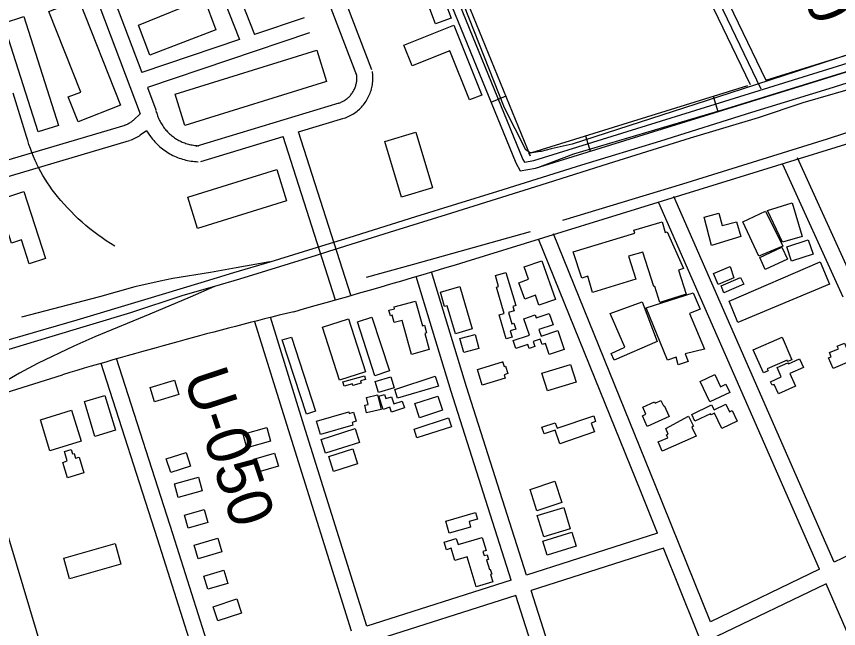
# Model space of a CAD drawing. Extents: x 3651524 to 3689615, y 505651 to 531377.
# Drawn here: x 3677602 to 3679138, y 513904 to 515048 of the extents above; entities that cross this region are included whole.
import ezdxf

# ---------------------------------------------------------------- set-up
doc = ezdxf.new("R2010")
doc.units = 0
for name, color, linetype in [('V-BLDG-OTLN', 7, 'Continuous'), ('V-RAIL-TRAK', 7, 'Continuous'), ('V-RIVR-RANG-IDEN', 7, 'Continuous'), ('V-ROAD-CNTR', 7, 'Continuous'), ('V-SITE-VEGE', 7, 'Continuous'), ('V-TOPO-SHOR', 7, 'Continuous')]:
    doc.layers.add(name, color=color, linetype=linetype)

msp = doc.modelspace()

# ---------------------------------------------------------------- linework, layer by layer
at = {"layer": 'V-BLDG-OTLN'}
for points in [[(3677719.17, 515079.183), (3677797.089, 514882.043), (3677717.763, 514850.688), (3677699.321, 514897.354), (3677722.484, 514906.508), (3677663.008, 515056.987)], [(3677974.972, 515022.507), (3677851.705, 514975.446), (3677830.277, 515031.569), (3677952.946, 515081.915)], [(3678399.659, 515082.958), (3678414.083, 515044.728), (3678384.957, 515033.738), (3678370.531, 515071.968)], [(3677616.463, 515047.499), (3677681.178, 514844.028), (3677643.288, 514831.977), (3677578.573, 515035.446)], [(3678419.103, 515031.545), (3678471.282, 514900.987), (3678448.596, 514891.92), (3678412.007, 514983.47), (3678341.478, 514955.283), (3678325.888, 514994.29)], [(3678181.547, 514926.134), (3677916.874, 514844.106), (3677898.725, 514902.668), (3678163.4, 514984.699)], [(3678348.298, 514831.65), (3678379.306, 514727.644), (3678321.291, 514710.349), (3678290.282, 514814.352)], [(3677922.498, 514710.398), (3678088.415, 514761.985), (3678106.621, 514703.435), (3677940.703, 514651.848)], [(3677616.236, 514720.669), (3677656.719, 514595.546), (3677626.388, 514585.732), (3677612.023, 514630.135), (3677593.083, 514624.007), (3677566.969, 514704.729)], [(3679051.159, 514699.771), (3679069.636, 514636.873), (3679032.754, 514626.035), (3679005.198, 514685.447)], [(3678955.108, 514636.57), (3678900.227, 514619.731), (3678886.467, 514672.784), (3678914.113, 514680.313), (3678920.488, 514656.898), (3678946.809, 514663.8)], [(3679001.182, 514684.181), (3679033.825, 514618.828), (3678988.668, 514599.607), (3678959.118, 514664.023)], [(3678642.319, 514608.192), (3678756.982, 514643.117), (3678755.42, 514648.354), (3678808.045, 514664.121), (3678813.986, 514644.274), (3678817.492, 514645.333), (3678847.76, 514576.79), (3678838.833, 514573.833), (3678853.171, 514528.761), (3678804.08, 514513.157), (3678794.37, 514543.062), (3678792.597, 514543.089), (3678772.363, 514607.349), (3678745.606, 514599.808), (3678759.096, 514556.968), (3678678.333, 514532.128), (3678669.518, 514562.461), (3678657.914, 514558.66)], [(3679089.946, 514603.685), (3679049.777, 514590.596), (3679041.056, 514617.275), (3679081.093, 514630.354)], [(3679042.291, 514594.272), (3679000.688, 514574.992), (3678990.395, 514597.154), (3679031.906, 514616.407)], [(3678583.299, 514591.45), (3678609.166, 514519.109), (3678578.11, 514508.002), (3678571.431, 514526.682), (3678551.578, 514519.584), (3678540.578, 514550.343), (3678558.49, 514556.747), (3678550.302, 514579.654)], [(3678942.271, 514559.102), (3678912.767, 514546.724), (3678904.145, 514567.247), (3678935.236, 514580.293)], [(3679120.521, 514547.244), (3678949.758, 514475.969), (3678933.237, 514515.615), (3679103.465, 514589.255)], [(3678516.348, 514569.487), (3678534.842, 514507.478), (3678529.652, 514505.93), (3678532.032, 514497.953), (3678521.108, 514494.694), (3678527.373, 514473.686), (3678531.278, 514474.851), (3678534.68, 514463.448), (3678524.51, 514460.415), (3678528.051, 514448.543), (3678517.157, 514445.295), (3678503.829, 514489.986), (3678513.27, 514492.804), (3678498.572, 514542.091), (3678502.789, 514543.349), (3678496.737, 514563.638)], [(3678960.715, 514547.252), (3678923.609, 514531.45), (3678918.188, 514544.178), (3678954.764, 514559.77)], [(3678430.676, 514542.955), (3678453.325, 514464.005), (3678422.073, 514455.041), (3678407.059, 514507.371), (3678402.027, 514505.928), (3678394.404, 514532.55)], [(3678818.008, 514405.735), (3678778.363, 514503.613), (3678866.276, 514531.44), (3678879.076, 514500.595), (3678859.417, 514492.935), (3678887.155, 514426.332), (3678851.055, 514417.614), (3678857.023, 514402.866), (3678837.835, 514396.972), (3678834.524, 514411.232)], [(3678340.222, 514416.184), (3678322.644, 514479.955), (3678308.036, 514475.929), (3678304.307, 514489.46), (3678300.69, 514488.462), (3678297.855, 514498.739), (3678308.495, 514501.672), (3678307.569, 514505.024), (3678347.677, 514516.08), (3678360.465, 514469.684), (3678364.295, 514470.741), (3678368.245, 514456.405), (3678364.946, 514455.496), (3678373.269, 514425.292)], [(3678798.618, 514440.689), (3678718.574, 514405.625), (3678713.028, 514418.265), (3678738.343, 514429.699), (3678711.24, 514492.585), (3678771.005, 514514.834)], [(3678266.247, 514485.788), (3678299.191, 514385.362), (3678271.911, 514376.41), (3678239.025, 514476.922)], [(3678613.52, 514460.886), (3678625.357, 514425.619), (3678597.222, 514416.172), (3678590.347, 514436.652), (3678584.016, 514434.526), (3678580.498, 514445.012), (3678567.114, 514440.517), (3678570.315, 514430.985), (3678559.729, 514427.432), (3678557.259, 514434.786), (3678535.204, 514427.383), (3678530.211, 514442.253), (3678560.38, 514452.383), (3678550.108, 514482.988), (3678570.93, 514489.978), (3678572.795, 514484.422), (3678597.449, 514492.698), (3678604.476, 514471.775), (3678577.848, 514462.836), (3678582.083, 514450.333)], [(3678222.692, 514482.521), (3678254.333, 514383.891), (3678205.702, 514368.29), (3678174.06, 514466.919)], [(3678116.036, 514448.795), (3678161.213, 514309.987), (3678144.137, 514304.431), (3678098.962, 514443.236)], [(3678465.795, 514427.125), (3678437.648, 514419.588), (3678430.648, 514445.737), (3678458.795, 514453.269)], [(3678997.235, 514381.596), (3678978.43, 514424.966), (3679032.01, 514448.203), (3679050.172, 514406.317), (3679042.455, 514402.973), (3679041.478, 514405.223), (3679004.28, 514389.093), (3679005.9, 514385.352)], [(3679170.803, 514408.433), (3679127.437, 514390.07), (3679119.024, 514409.946), (3679123.984, 514412.047), (3679120.752, 514419.68), (3679137.212, 514426.65), (3679135.149, 514431.518), (3679148.861, 514437.324), (3679153.928, 514425.357), (3679162.161, 514428.843)], [(3679071.983, 514391.887), (3679046.487, 514380.328), (3679057.119, 514356.878), (3679025.442, 514342.516), (3679017.404, 514360.251), (3679013.76, 514358.599), (3679010.731, 514365.281), (3679030.644, 514374.309), (3679022.774, 514391.67), (3679042.869, 514400.779), (3679043.833, 514398.645), (3679064.668, 514408.021)], [(3678510.907, 514400.931), (3678513.172, 514393.492), (3678515.67, 514394.252), (3678519.912, 514380.318), (3678512.983, 514378.204), (3678514.97, 514371.687), (3678472.138, 514358.644), (3678463.231, 514387.887), (3678510.172, 514402.18), (3678510.567, 514400.832)], [(3678510.907, 514400.931), (3678510.567, 514400.832), (3678510.172, 514402.18), (3678510.495, 514402.28)], [(3678647.414, 514364.437), (3678593.875, 514348.021), (3678583.672, 514381.301), (3678637.213, 514397.713)], [(3678896.936, 514327.395), (3678878.936, 514365.871), (3678906.615, 514378.821), (3678917.339, 514355.903), (3678927.273, 514360.552), (3678934.554, 514344.994)], [(3677905.663, 514341.246), (3677860.509, 514327.453), (3677852.327, 514354.238), (3677897.484, 514368.028)], [(3678229.985, 514361.218), (3678214.379, 514357.038), (3678212.204, 514365.165), (3678252.615, 514375.982), (3678254.362, 514369.453), (3678244.874, 514366.909), (3678246.041, 514362.549), (3678230.724, 514358.449)], [(3678307.547, 514354.146), (3678278.547, 514345.313), (3678272.364, 514365.607), (3678301.364, 514374.442)], [(3678390.284, 514357.198), (3678313.998, 514334.504), (3678309.074, 514350.747), (3678384.51, 514375.675)], [(3677767.837, 514339.521), (3677787.289, 514274.592), (3677748.791, 514263.059), (3677729.341, 514327.989)], [(3678276.697, 514340.906), (3678283.335, 514313.272), (3678256.443, 514306.811), (3678252.976, 514321.245), (3678259.24, 514322.752), (3678256.078, 514335.952)], [(3678326.894, 514316.539), (3678302.789, 514308.509), (3678299.729, 514317.688), (3678287.529, 514313.622), (3678279.356, 514338.155), (3678289.833, 514341.645), (3678292.494, 514333.672), (3678302.619, 514337.045), (3678307.02, 514323.836), (3678322.72, 514329.064)], [(3678397.837, 514311.804), (3678354.99, 514297.869), (3678346.352, 514324.436), (3678389.198, 514338.364)], [(3678780.317, 514281.85), (3678771.324, 514301.531), (3678777.974, 514304.568), (3678771.971, 514317.704), (3678793.967, 514327.758), (3678795.12, 514325.235), (3678806.038, 514330.222), (3678810.482, 514320.494), (3678811.723, 514321.061), (3678821.119, 514300.493)], [(3678919.632, 514277.744), (3678905.907, 514306.383), (3678899.462, 514303.294), (3678898.511, 514305.277), (3678869.522, 514291.381), (3678863.435, 514304.077), (3678900.643, 514321.909), (3678905.104, 514312.601), (3678927.31, 514323.244), (3678934.085, 514309.117), (3678938.92, 514311.435), (3678948.45, 514291.555)], [(3677705.338, 514311.9), (3677723.199, 514254.271), (3677665.06, 514236.251), (3677647.2, 514293.882)], [(3678230.642, 514284.049), (3678169.98, 514266.42), (3678162.741, 514291.33), (3678222.956, 514308.828), (3678223.738, 514306.135), (3678232.092, 514308.564), (3678237.03, 514291.58), (3678229.125, 514289.282)], [(3678611.898, 514278.593), (3678680.366, 514301.214), (3678683.864, 514290.759), (3678675.902, 514288.018), (3678681.589, 514271.489), (3678617.163, 514249.174), (3678608.32, 514275.042), (3678587.649, 514267.977), (3678583.478, 514280.185), (3678608.439, 514288.717)], [(3678871.478, 514263.739), (3678808.391, 514235.215), (3678800.934, 514253.141), (3678818.69, 514260.524), (3678816.391, 514266.054), (3678819.501, 514267.348), (3678815.195, 514277.705), (3678857.449, 514300.818), (3678866.9, 514282.016), (3678863.763, 514280.293)], [(3678414.63, 514280.891), (3678350.364, 514260.217), (3678344.994, 514276.908), (3678409.26, 514297.583)], [(3678076.825, 514254.14), (3678032.676, 514242.006), (3678025.727, 514267.291), (3678069.874, 514279.425)], [(3678242.979, 514251.883), (3678179.61, 514231.637), (3678171.365, 514257.438), (3678234.736, 514277.684)], [(3678239.199, 514211.552), (3678194.577, 514197.65), (3678185.813, 514225.782), (3678230.433, 514239.677)], [(3677728.628, 514195.137), (3677697.666, 514185.815), (3677689.003, 514214.591), (3677697.398, 514217.121), (3677692.043, 514234.91), (3677704.906, 514238.782), (3677707.456, 514230.32), (3677710.059, 514231.104), (3677712.744, 514222.183), (3677719.84, 514224.319)], [(3677927.593, 514207.186), (3677890.551, 514195.375), (3677882.324, 514221.176), (3677919.367, 514232.985)], [(3678091.577, 514207.284), (3678053.214, 514195.94), (3678045.964, 514220.459), (3678084.331, 514231.797)], [(3677949.46, 514161.098), (3677904.424, 514148.978), (3677897.549, 514174.526), (3677942.585, 514186.646)], [(3678620.891, 514139.508), (3678574.473, 514124.303), (3678561.458, 514164.039), (3678607.875, 514179.243)], [(3677960.019, 514102.328), (3677923.444, 514091.843), (3677916.52, 514115.995), (3677953.095, 514126.48)], [(3678450.556, 514093.413), (3678410.418, 514082.098), (3678403.985, 514104.925), (3678459.787, 514120.656), (3678463.293, 514108.22), (3678447.628, 514103.805)], [(3678636.494, 514090.417), (3678586.967, 514075.264), (3678574.808, 514115.009), (3678624.337, 514130.157)], [(3677986.176, 514047.292), (3677942.009, 514034.269), (3677934.464, 514059.865), (3677978.632, 514072.884)], [(3678461.126, 513982.262), (3678444.304, 514038.031), (3678420.883, 514030.966), (3678413.952, 514053.936), (3678405.24, 514051.309), (3678401.056, 514065.182), (3678423.768, 514072.032), (3678427.137, 514060.864), (3678472.132, 514074.439), (3678479.583, 514049.738), (3678473.455, 514047.888), (3678475.753, 514040.278), (3678481.19, 514041.918), (3678483.799, 514033.274), (3678480.174, 514032.178), (3678485.544, 514014.377), (3678487.226, 514014.885), (3678489.929, 514005.921), (3678487.746, 514005.261), (3678491.883, 513991.542)], [(3678647.496, 514058.274), (3678593.505, 514041.421), (3678585.515, 514067.013), (3678639.511, 514083.864)], [(3677797.654, 514024.555), (3677701.783, 513997.065), (3677690.738, 514035.584), (3677786.607, 514063.074)], [(3677997.176, 513988.515), (3677959.708, 513977.599), (3677952.565, 514002.122), (3677990.037, 514013.027)], [(3678022.438, 513933.049), (3677978.697, 513918.688), (3677970.089, 513944.911), (3678013.835, 513959.255)]]:
    msp.add_lwpolyline(points, close=True, dxfattribs=at)
at = {"layer": 'V-RAIL-TRAK'}
for points in [[(3679593.813, 515057.923), (3679485.925, 515020.133), (3679370.979, 514979.956), (3679282.792, 514951.357), (3679187.537, 514919.871), (3679070.697, 514886.241), (3678987.528, 514858.061), (3678860.588, 514820.089), (3678707.429, 514772.53), (3678581.458, 514732.537), (3678405.115, 514677.345), (3678308.384, 514647.387), (3678184.931, 514608.379), (3678162.263, 514601.217), (3678019.184, 514556.997), (3677972.58, 514543.422), (3677913.415, 514526.189), (3677815.648, 514494.244), (3677662.504, 514447.687), (3677552.695, 514414.941)], [(3676935.473, 514244.812), (3677108.922, 514298.756), (3677222.281, 514333.949), (3677263.779, 514347.212), (3677292.322, 514356.334), (3677369.905, 514380.096), (3677477.707, 514411.902), (3677487.263, 514414.722), (3677595.545, 514445.989), (3677715.918, 514481.065), (3677842.356, 514519.045), (3677947.631, 514550.363), (3678008.594, 514569.393), (3678076.088, 514589.314), (3678138.564, 514608.817), (3678180.929, 514621.578), (3678223.695, 514634.458), (3678348.152, 514673.976), (3678501.304, 514721.035), (3678658.506, 514770.529), (3678805.614, 514815.684), (3678975.909, 514868.97), (3679119.992, 514913.17), (3679244.449, 514952.689)], [(3677786.275, 514618.371), (3677778.188, 514623.37), (3677770.217, 514628.556), (3677762.367, 514633.924), (3677754.642, 514639.47), (3677747.048, 514645.192), (3677739.587, 514651.086), (3677732.263, 514657.15), (3677725.081, 514663.382), (3677718.042, 514669.778), (3677711.155, 514676.331), (3677704.419, 514683.045), (3677697.838, 514689.908), (3677691.418, 514696.922), (3677685.159, 514704.082), (3677679.069, 514711.383), (3677674.129, 514717.609), (3677669.353, 514723.96), (3677664.745, 514730.433), (3677660.305, 514737.024), (3677656.041, 514743.729), (3677651.951, 514750.543), (3677648.039, 514757.461), (3677644.312, 514764.477), (3677640.769, 514771.59), (3677639.946, 514773.355), (3677637.41, 514778.793), (3677634.242, 514786.082), (3677631.264, 514793.448), (3677628.479, 514800.891), (3677625.888, 514808.405), (3677623.496, 514815.981), (3677621.303, 514823.62), (3677596.096, 514904.735)], [(3678075.709, 514589.201), (3678012.874, 514578.224), (3677965.113, 514569.5), (3677894.254, 514558.156), (3677870.612, 514553.038), (3677823.319, 514542.3), (3677757.353, 514523.858), (3677611.865, 514485.693)], [(3677972.58, 514543.422), (3677927.131, 514523.133), (3677851.418, 514491.319), (3677748.967, 514448.928), (3677709.582, 514431.542), (3677641.879, 514399.094), (3677608.497, 514381.108), (3677585.723, 514367.956)]]:
    msp.add_lwpolyline(points, dxfattribs=at)
at = {"layer": 'V-ROAD-CNTR'}
for p, q in [((3678516.381, 514898.663), (3678488.608, 514887.321)), ((3678903.512, 514898.556), (3678912.406, 514869.905)), ((3678664.752, 514824.439), (3678673.646, 514795.788))]:
    msp.add_line(p, q, dxfattribs=at)
for points in [[(3678430.858, 516024.672), (3678656.639, 515577.19), (3678972.393, 514920.346)], [(3678444.25, 516031.429), (3678670.096, 515583.818), (3678992.725, 514912.671)], [(3678119.415, 515870.729), (3678561.859, 514787.298), (3678558.993, 514792.406), (3678564.799, 514793.411), (3678968.426, 514918.708)], [(3678091.641, 515859.387), (3678534.789, 514774.236), (3678543.211, 514759.228), (3678571.835, 514764.183), (3679379.664, 515014.954), (3679427.868, 515040.096), (3679508.154, 515070.107), (3679559.394, 515077.504), (3679590.847, 515080.24), (3679632.714, 515085.935), (3679641.393, 515082.413), (3679650.236, 515063.349), (3679655.212, 515030.934), (3679667.813, 514986.511)], [(3678105.528, 515865.058), (3678548.324, 514780.767), (3678551.102, 514775.817), (3678568.317, 514778.797), (3679373.926, 515028.879), (3679421.751, 515053.823), (3679504.414, 515084.722), (3679557.671, 515092.411), (3679589.185, 515095.152), (3679634.652, 515101.337), (3679652.512, 515094.089), (3679664.739, 515067.729), (3679669.897, 515034.131), (3679682.244, 514990.604)], [(3677873.838, 515454.556), (3678047.279, 515014.145)], [(3678743.795, 515465.127), (3679001.527, 514928.983)], [(3677845.924, 515443.564), (3678018.812, 515004.558)], [(3678266.31, 514948.018), (3678142.995, 515270.897)], [(3678238.284, 514937.314), (3678114.969, 515260.193)], [(3677739.005, 515117.003), (3677833.346, 514865.802)], [(3677767.089, 515127.551), (3677836.356, 514943.116)], [(3679001.527, 514928.983), (3679368.188, 515042.804), (3679415.634, 515067.55), (3679475.321, 515089.86)], [(3678139.878, 515045.327), (3678047.279, 515014.144)], [(3678149.452, 515016.895), (3677846.91, 514915.014)], [(3678018.812, 515004.558), (3677836.357, 514943.116)], [(3678204.431, 514886.01), (3678206.312, 514886.674), (3678207.921, 514887.308), (3678209.507, 514887.997), (3678211.068, 514888.744), (3678212.604, 514889.545), (3678214.108, 514890.399), (3678215.582, 514891.307), (3678217.022, 514892.265), (3678218.424, 514893.271), (3678219.793, 514894.33), (3678221.128, 514895.44), (3678222.417, 514896.589), (3678223.664, 514897.786), (3678224.872, 514899.028), (3678226.034, 514900.31), (3678227.149, 514901.634), (3678228.216, 514902.993), (3678229.233, 514904.39), (3678230.204, 514905.826), (3678231.121, 514907.294), (3678231.987, 514908.792), (3678232.796, 514910.316), (3678233.554, 514911.875), (3678234.256, 514913.458), (3678234.9, 514915.06), (3678235.487, 514916.687), (3678236.017, 514918.335), (3678236.49, 514920.002), (3678236.901, 514921.68), (3678237.253, 514923.373), (3678237.546, 514925.08), (3678237.778, 514926.796), (3678237.949, 514928.519), (3678238.059, 514930.241), (3678238.108, 514931.97), (3678238.095, 514933.703), (3678238.022, 514935.431), (3678237.887, 514937.154), (3678237.688, 514938.899), (3678237.455, 514940.495)], [(3678214.421, 514857.722), (3678216.804, 514858.564), (3678219.403, 514859.586), (3678221.963, 514860.701), (3678224.482, 514861.904), (3678226.954, 514863.195), (3678229.382, 514864.573), (3678231.759, 514866.037), (3678234.083, 514867.583), (3678236.355, 514869.215), (3678238.562, 514870.922), (3678240.705, 514872.702), (3678242.79, 514874.563), (3678244.807, 514876.496), (3678246.751, 514878.496), (3678248.625, 514880.566), (3678250.424, 514882.698), (3678252.149, 514884.897), (3678253.794, 514887.156), (3678255.355, 514889.466), (3678256.835, 514891.832), (3678258.231, 514894.25), (3678259.542, 514896.718), (3678260.762, 514899.227), (3678261.894, 514901.776), (3678262.936, 514904.37), (3678263.885, 514906.997), (3678264.739, 514909.653), (3678265.498, 514912.336), (3678266.165, 514915.05), (3678266.733, 514917.785), (3678267.204, 514920.534), (3678267.578, 514923.3), (3678267.855, 514926.077), (3678268.033, 514928.867), (3678268.11, 514931.658), (3678268.091, 514934.447), (3678267.972, 514937.237), (3678267.755, 514940.022), (3678267.442, 514942.769), (3678267.139, 514944.837)], [(3677846.909, 514915.015), (3677862.543, 514873.387)], [(3677938.103, 514805.701), (3678205.095, 514886.227)], [(3677863.049, 514871.766), (3677863.685, 514869.234), (3677864.336, 514866.924), (3677865.051, 514864.634), (3677865.832, 514862.363), (3677866.677, 514860.115), (3677867.583, 514857.894), (3677868.552, 514855.701), (3677869.585, 514853.534), (3677870.679, 514851.395), (3677871.832, 514849.289), (3677873.043, 514847.218), (3677874.314, 514845.181), (3677875.639, 514843.183), (3677877.025, 514841.221), (3677878.463, 514839.298), (3677879.954, 514837.419), (3677881.498, 514835.583), (3677883.096, 514833.79), (3677884.742, 514832.043), (3677886.435, 514830.346), (3677888.179, 514828.695), (3677889.971, 514827.092), (3677891.801, 514825.544), (3677893.678, 514824.048), (3677895.595, 514822.604), (3677897.552, 514821.218), (3677899.552, 514819.884), (3677901.584, 514818.609), (3677903.651, 514817.393), (3677905.755, 514816.235), (3677907.891, 514815.136), (3677910.053, 514814.1), (3677912.245, 514813.125), (3677914.468, 514812.211), (3677916.709, 514811.363), (3677918.978, 514810.578), (3677921.269, 514809.856), (3677923.577, 514809.2), (3677925.903, 514808.609), (3677928.246, 514808.085), (3677930.602, 514807.627), (3677932.969, 514807.236), (3677935.35, 514806.912), (3677937.736, 514806.656), (3677940.127, 514806.467), (3677942.608, 514806.342), (3677942.932, 514806.332)], [(3677833.346, 514865.802), (3677821.948, 514854.786), (3677820.653, 514853.621), (3677819.316, 514852.501), (3677817.941, 514851.428), (3677816.532, 514850.407), (3677815.085, 514849.435), (3677813.603, 514848.512), (3677812.092, 514847.644), (3677810.552, 514846.83), (3677808.981, 514846.069), (3677807.389, 514845.366), (3677805.766, 514844.717), (3677803.947, 514844.061)], [(3678129.07, 514831.963), (3678213.757, 514857.505)], [(3677804.783, 514844.335), (3677549.73, 514768.921)], [(3677845.257, 514834.179), (3677833.706, 514825.803), (3677831.381, 514824.241), (3677829.007, 514822.764), (3677826.578, 514821.368), (3677824.102, 514820.06), (3677821.585, 514818.841), (3677819.021, 514817.708), (3677816.426, 514816.671), (3677814.125, 514815.841)], [(3677845.257, 514834.179), (3677852.753, 514823.583), (3677854.699, 514820.982), (3677856.722, 514818.435), (3677858.814, 514815.947), (3677860.974, 514813.522), (3677863.202, 514811.157), (3677865.501, 514808.854), (3677867.859, 514806.621), (3677870.277, 514804.456), (3677872.761, 514802.356), (3677875.302, 514800.33), (3677877.899, 514798.376), (3677880.552, 514796.496), (3677883.252, 514794.694), (3677886.006, 514792.967), (3677888.809, 514791.319), (3677891.655, 514789.751), (3677894.543, 514788.266), (3677897.475, 514786.86), (3677900.445, 514785.541), (3677903.448, 514784.305), (3677906.491, 514783.153), (3677909.562, 514782.09), (3677912.659, 514781.114), (3677915.785, 514780.226), (3677918.935, 514779.427), (3677922.106, 514778.717), (3677925.296, 514778.097), (3677928.503, 514777.568), (3677931.722, 514777.13), (3677934.952, 514776.782), (3677938.195, 514776.527), (3677941.356, 514776.368), (3677941.936, 514776.348)], [(3677946.765, 514776.979), (3678100.344, 514823.299)], [(3678198.508, 514517.672), (3678100.345, 514823.299)], [(3678227.07, 514526.846), (3678129.071, 514831.962)], [(3677813.289, 514815.567), (3677558.236, 514740.153)], [(3678442.547, 514590.056), (3679167.536, 514814.383)], [(3679173.486, 514535.984), (3679060.84, 514783.361)], [(3679146.184, 514523.552), (3679033.538, 514770.929)], [(3679129.167, 514027.887), (3678829.747, 514711.63)], [(3679102.113, 514014.879), (3678802.267, 514699.596)], [(3678898.168, 513916.819), (3678795.901, 514171.487), (3678605.461, 514641.793)], [(3678799.45, 514082.143), (3678768.077, 514160.267), (3678577.655, 514630.533)], [(3678526.017, 513994.68), (3678413.996, 514346.776), (3678349.056, 514561.878)], [(3678554.591, 514003.82), (3678442.652, 514355.66), (3678377.776, 514570.548)], [(3678256.791, 513908.563), (3678139.028, 514284.35), (3678076.571, 514486.124)], [(3678228.218, 513899.423), (3678110.386, 514275.428), (3678047.913, 514477.254)], [(3677977.158, 513819.118), (3677894.466, 514080.935), (3677789.343, 514408.388)], [(3677948.584, 513809.978), (3677865.88, 514071.833), (3677760.779, 514399.218)], [(3675422.103, 513669.303), (3675779.504, 513779.779), (3676340.296, 513955.502), (3676844.321, 514109.291), (3677062.951, 514181.638), (3677688.666, 514378.339)], [(3677664.928, 513815.99), (3677513.271, 514323.201)], [(3678799.45, 514082.144), (3678554.591, 514003.821)], [(3679207.493, 514065.549), (3679129.168, 514027.888)], [(3678810.658, 514054.232), (3678563.686, 513975.233)], [(3679024.166, 513522.551), (3678810.658, 514054.231)], [(3679102.114, 514014.881), (3678898.168, 513916.82)], [(3678526.017, 513994.681), (3678256.791, 513908.564)], [(3679114.155, 513987.383), (3678909.372, 513888.919)], [(3679208.114, 513772.82), (3679114.154, 513987.382)], [(3678535.112, 513966.093), (3678265.762, 513879.937)], [(3678707.839, 513423.188), (3678535.112, 513966.092)], [(3678736.46, 513432.177), (3678563.686, 513975.232)]]:
    msp.add_lwpolyline(points, dxfattribs=at)
for centre, radius, start, end in [((3674447.776, 527704.936), 13709.788, 285.53732, 286.9406533), ((3680247.641, 505855.351), 8898.859, 103.8318611, 106.7120666)]:
    msp.add_arc(centre, radius, start, end, dxfattribs=at)
at = {"layer": 'V-SITE-VEGE'}
msp.add_lwpolyline([(3679200.079, 515079.611), (3679216.834, 515040.503), (3679220.67, 515029.728), (3679222.988, 515008.265), (3679222.925, 515004.251), (3679212.058, 514995.06), (3678934.728, 514904.636), (3678639.91, 514809.148), (3678600.937, 514800.428), (3678582.108, 514795.388), (3678580.301, 514795.238), (3678565.531, 514792.809), (3678560.19, 514793.565), (3678553.575, 514798.364), (3678514.061, 514877.351), (3678428.641, 515093.673)], dxfattribs=at)
at = {"layer": 'V-TOPO-SHOR'}
for points in [[(3679442.501, 515038.756), (3679218.341, 514964.85), (3678928.316, 514875.309), (3678642.382, 514790.387), (3678575.245, 514764.836)], [(3679666.589, 515005.615), (3679474.347, 514935.496), (3679116.248, 514818.309), (3678846.402, 514734.458), (3678621.91, 514666.266)], [(3678561.976, 514645.175), (3678341.134, 514583.582), (3678255.275, 514559.929)]]:
    msp.add_lwpolyline(points, dxfattribs=at)

# ---------------------------------------------------------------- texts
at = {"layer": 'V-RIVR-RANG-IDEN'}
for s, rotation, p in [('U-040', 293.487326, (3678975.09, 515304.703)), ('U-050', 288.235326, (3677913.739, 514374.772))]:
    msp.add_text(s, height=83, rotation=rotation, dxfattribs=at).set_placement(p)

doc.saveas('drawing.dxf')
